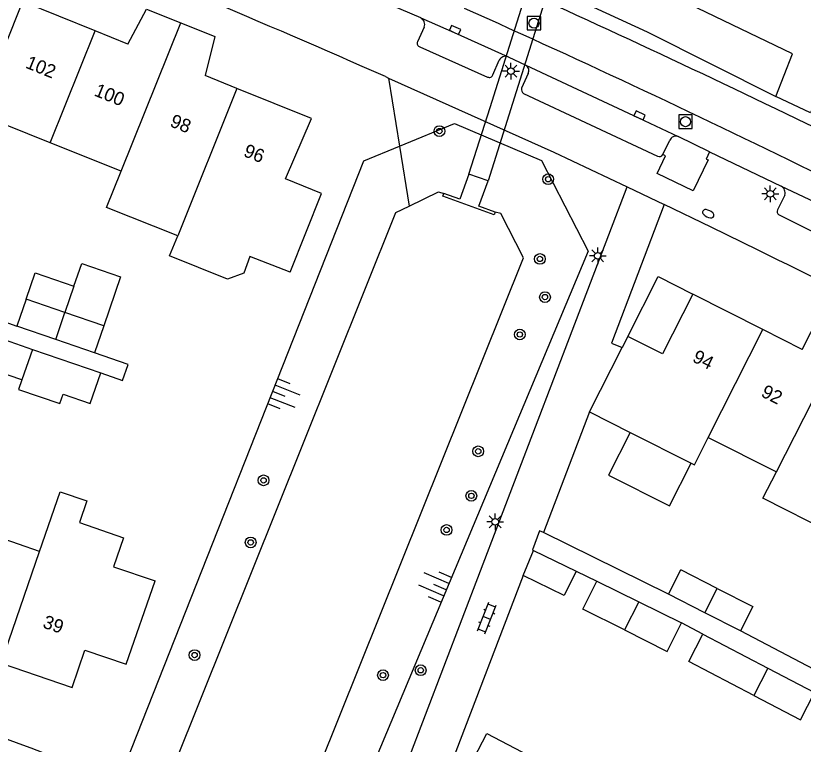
# Model space of a CAD drawing. Extents: x 128000 to 131008, y 398996 to 402500.
# Drawn here: x 128142.9 to 128201.6, y 400154.1 to 400208.4 of the extents above; entities that cross this region are included whole.
import ezdxf

# ---------------------------------------------------------------- set-up
doc = ezdxf.new("R2010")
doc.units = 0
for name, color, linetype in [('gg-afsc-erfafscheiding', 7, 'Continuous'), ('gg-afsc-muur', 7, 'Continuous'), ('gg-anno-huisnummerreeks BGT', 7, 'Continuous'), ('gg-bbg-bijgebouw', 7, 'Continuous'), ('gg-bbg-gedigitaliseerde bebouwing', 7, 'Continuous'), ('gg-bbg-gedigitaliseerde bijgebouw', 7, 'Continuous'), ('gg-bbg-hoofdgebouw', 7, 'Continuous'), ('gg-bbg-luifel en loopbrug', 7, 'Continuous'), ('gg-bbg-tussenscheiding', 7, 'Continuous'), ('gg-knt-BGT kruinlijn', 7, 'Continuous'), ('gg-knt-verharding', 7, 'Continuous'), ('gg-knt-verharding nz', 7, 'Continuous'), ('gg-kntw-beschoeiing', 7, 'Continuous'), ('gg-kwrk-duiker nz vlak', 7, 'Continuous'), ('gg-kwrk-uitstroombak niveau min 01', 7, 'Continuous'), ('gt-grn-groengrens', 7, 'Continuous'), ('gt-grn-groengrens NZ', 7, 'Continuous'), ('gt-symb-boom', 7, 'Continuous'), ('gt-symb-brandkraan', 7, 'Continuous'), ('gt-symb-klinker verharding', 7, 'Continuous'), ('gt-symb-kolk', 7, 'Continuous'), ('gt-symb-lichtmast', 7, 'Continuous'), ('gt-symb-rioolschacht', 7, 'Continuous'), ('gt-symb-talud symbool', 7, 'Continuous')]:
    doc.layers.add(name, color=color, linetype=linetype)

# ---------------------------------------------------------------- blocks, each defined once
blk = doc.blocks.new('gt0-BOOM')
at = {"layer": 'gt-symb-boom'}
for radius in [0.4, 0.2]:
    blk.add_circle((0, 0), radius, dxfattribs=at)
blk = doc.blocks.new('gt0-KL1')
at = {"layer": 'gt-symb-klinker verharding'}
for p, q in [((-1.15, 0.3), (1.15, 0.3)), ((-1, -0.3), (-1, 0.3)), ((-0.5, 0.3), (-0.5, 0.45)), ((0, -0.3), (0, 0.3)), ((0.5, 0.3), (0.5, 0.45)), ((1, -0.3), (1, 0.3)), ((-1.15, -0.3), (1.15, -0.3)), ((-0.5, -0.45), (-0.5, -0.3)), ((0.5, -0.45), (0.5, -0.3))]:
    blk.add_line(p, q, dxfattribs=at)
blk = doc.blocks.new('gt0-TALUD_1')
at = {"layer": 'gt-symb-talud symbool'}
for p, q in [((-1, -1), (-1, 0)), ((-0.5, -2), (-0.5, 0)), ((0.5, -2), (0.5, 0)), ((1, -1), (1, 0)), ((0, -1), (0, 0))]:
    blk.add_line(p, q, dxfattribs=at)
blk = doc.blocks.new('gt0-LMAST')
at = {"layer": 'gt-symb-lichtmast'}
for p, q in [((-0.005, 0.246), (-0.005, 0.621)), ((-0.182, 0.173), (-0.447, 0.438)), ((0.172, 0.173), (0.437, 0.438)), ((-0.255, -0.004), (-0.63, -0.004)), ((-0.182, -0.181), (-0.447, -0.446)), ((-0.005, -0.254), (-0.005, -0.629)), ((0.437, -0.446), (0.172, -0.181)), ((0.245, -0.004), (0.62, -0.004))]:
    blk.add_line(p, q, dxfattribs=at)
blk.add_circle((-0.005, -0.004), 0.25, dxfattribs=at)
blk = doc.blocks.new('gt0-RS')
at = {"layer": 'gt-symb-rioolschacht'}
blk.add_lwpolyline([(-0.5, -0.5), (0.5, -0.5), (0.5, 0.5), (-0.5, 0.5)], close=True, dxfattribs=at)
blk.add_circle((0, 0), 0.375, dxfattribs=at)
blk = doc.blocks.new('gt0-KOLK')
at = {"layer": 'gt-symb-kolk'}
blk.add_lwpolyline([(0, 0), (0.375, 0), (0.375, 0.4), (-0.375, 0.4), (-0.375, 0), (0, 0)], dxfattribs=at)
blk = doc.blocks.new('gt0-BR')
at = {"layer": 'gt-symb-brandkraan'}
for centre, radius, start, end in [((-0.244, 0), 0.206, 107.56694, 252.43307), ((0.599, -2.664), 3, 106.89205, 107.56694), ((0, -0.691), 0.938, 73.10799, 106.89205), ((-0.599, -2.664), 3, 72.43309, 73.10799), ((0.244, 0), 0.206, 287.56695, 72.43309), ((0.599, 2.664), 3, 252.43307, 253.10797), ((0, 0.691), 0.938, 253.10797, 286.89206), ((-0.599, 2.664), 3, 286.89206, 287.56695)]:
    blk.add_arc(centre, radius, start, end, dxfattribs=at)

msp = doc.modelspace()

# ---------------------------------------------------------------- linework, layer by layer
at = {"layer": 'gg-afsc-erfafscheiding'}
for p, q in [((128170.669, 400203.726), (128171.478, 400198.643)), ((128171.478, 400198.643), (128172.191, 400194.165)), ((128140.495, 400186.092), (128142.969, 400185.229)), ((128184.639, 400166.966), (128186.173, 400166.209)), ((128194.065, 400162.267), (128192.476, 400163.096))]:
    msp.add_line(p, q, dxfattribs=at)
for points in [[(128149.232, 400181.736), (128150.848, 400181.179), (128151.259, 400182.375), (128148.756, 400183.237)], [(128214.19, 400153.274), (128209.188, 400156), (128206.811, 400157.277), (128196.886, 400162.506)]]:
    msp.add_lwpolyline(points, dxfattribs=at)
at = {"layer": 'gg-afsc-muur'}
for p in [(128185.641, 400178.832), (128191.517, 400165.245)]:
    msp.add_line(p, (128182.21, 400169.847), dxfattribs=at)
at = {"layer": 'gg-bbg-bijgebouw'}
for p, q in [((128180.686, 400166.642), (128181.471, 400168.508)), ((128181.471, 400168.508), (128184.639, 400166.966)), ((128191.517, 400165.245), (128192.435, 400167.044)), ((128186.173, 400166.209), (128189.299, 400164.665)), ((128194.231, 400163.86), (128191.517, 400165.245)), ((128189.299, 400164.665), (128192.476, 400163.096)), ((128196.886, 400162.506), (128194.231, 400163.86))]:
    msp.add_line(p, q, dxfattribs=at)
at = {"layer": 'gg-bbg-gedigitaliseerde bebouwing'}
for p, q in [((128150.74, 400196.774), (128145.448, 400198.895)), ((128163.327, 400189.256), (128160.33, 400190.43)), ((128194.478, 400176.911), (128199.555, 400174.357)), ((128144.662, 400168.43), (128139.556, 400170.182)), ((128177.987, 400154.844), (128182.918, 400152.279))]:
    msp.add_line(p, q, dxfattribs=at)
for points in [[(128145.448, 400198.895), (128140.305, 400200.957), (128139.442, 400198.803), (128136.498, 400200.017)], [(128154.953, 400191.961), (128149.661, 400194.083), (128150.74, 400196.774)], [(128160.33, 400190.43), (128159.883, 400189.175), (128158.666, 400188.736), (128154.353, 400190.466), (128154.953, 400191.961)], [(128204.635, 400171.772), (128203.637, 400169.811), (128198.557, 400172.396), (128199.555, 400174.357)], [(128144.662, 400168.43), (128146.191, 400172.883), (128148.183, 400172.199), (128147.628, 400170.58), (128150.919, 400169.45), (128150.177, 400167.289), (128153.266, 400166.229)]]:
    msp.add_lwpolyline(points, dxfattribs=at)
at = {"layer": 'gg-bbg-gedigitaliseerde bijgebouw'}
for p, q in [((128143.663, 400187.246), (128142.969, 400185.229)), ((128146.557, 400186.25), (128143.663, 400187.246)), ((128149.45, 400185.254), (128146.557, 400186.25)), ((128145.863, 400184.233), (128142.969, 400185.229)), ((128149.45, 400185.254), (128148.756, 400183.237)), ((128148.756, 400183.237), (128145.863, 400184.233)), ((128144.125, 400183.494), (128143.339, 400181.21)), ((128144.125, 400183.494), (128149.232, 400181.736)), ((128195.152, 400165.674), (128192.435, 400167.044)), ((128194.065, 400162.267), (128198.924, 400159.731)), ((128198.924, 400159.731), (128202.398, 400157.919))]:
    msp.add_line(p, q, dxfattribs=at)
for points in [[(128146.419, 400180.15), (128148.445, 400179.452), (128149.232, 400181.736)], [(128143.339, 400181.21), (128143.097, 400180.507), (128146.178, 400179.448), (128146.419, 400180.15)], [(128184.639, 400166.966), (128183.754, 400165.149), (128180.686, 400166.642)], [(128188.242, 400162.579), (128185.148, 400164.133), (128186.173, 400166.209)], [(128195.152, 400165.674), (128197.808, 400164.334), (128196.886, 400162.506)], [(128188.242, 400162.579), (128191.43, 400160.978), (128192.476, 400163.096)], [(128197.872, 400157.686), (128193.029, 400160.213), (128194.065, 400162.267)], [(128197.872, 400157.686), (128201.362, 400155.865), (128202.398, 400157.919)]]:
    msp.add_lwpolyline(points, dxfattribs=at)
at = {"layer": 'gg-bbg-hoofdgebouw'}
for p, q in [((128151.238, 400206.247), (128148.794, 400207.238)), ((128159.369, 400202.95), (128156.989, 400203.915)), ((128198.544, 400184.968), (128193.341, 400187.61)), ((128201.482, 400183.477), (128198.544, 400184.968)), ((128188.488, 400184.446), (128188.075, 400183.632)), ((128185.641, 400178.832), (128188.075, 400183.632)), ((128185.641, 400178.832), (128188.67, 400177.296)), ((128188.67, 400177.296), (128193.201, 400174.998))]:
    msp.add_line(p, q, dxfattribs=at)
for points in [[(128148.794, 400207.238), (128143.401, 400209.425), (128141.525, 400204.775), (128138.846, 400205.856)], [(128151.238, 400206.247), (128152.632, 400208.862), (128155.177, 400207.839)], [(128155.177, 400207.839), (128157.731, 400206.812), (128156.989, 400203.915)], [(128163.327, 400189.256), (128165.665, 400195.107), (128162.979, 400196.201), (128164.922, 400200.699), (128159.369, 400202.95)], [(128193.341, 400187.61), (128191.065, 400183.153), (128188.488, 400184.446)], [(128201.482, 400183.477), (128202.772, 400186.019), (128203.931, 400185.431), (128203.999, 400185.565), (128204.985, 400185.065)], [(128193.201, 400174.998), (128193.445, 400174.874), (128194.478, 400176.911)], [(128141.805, 400160.106), (128147.093, 400158.291), (128148.044, 400161.067), (128151.127, 400160.014), (128153.266, 400166.229)], [(128178.721, 400144.208), (128173.793, 400146.773), (128177.987, 400154.844)]]:
    msp.add_lwpolyline(points, dxfattribs=at)
at = {"layer": 'gg-bbg-luifel en loopbrug'}
for p, q in [((128147.226, 400188.195), (128146.557, 400186.25)), ((128141.573, 400184.373), (128144.125, 400183.494)), ((128143.339, 400181.21), (128140.788, 400182.088))]:
    msp.add_line(p, q, dxfattribs=at)
for points in [[(128147.226, 400188.195), (128147.809, 400189.888), (128150.702, 400188.892), (128149.45, 400185.254)], [(128143.663, 400187.246), (128144.333, 400189.191), (128147.226, 400188.195)], [(128188.488, 400184.446), (128190.757, 400188.92), (128193.341, 400187.61)], [(128188.67, 400177.296), (128187.057, 400174.115), (128191.588, 400171.817), (128193.201, 400174.998)]]:
    msp.add_lwpolyline(points, dxfattribs=at)
at = {"layer": 'gg-bbg-tussenscheiding'}
for p, q in [((128150.74, 400196.774), (128155.177, 400207.839)), ((128145.448, 400198.895), (128148.794, 400207.238)), ((128159.369, 400202.95), (128154.953, 400191.961)), ((128145.863, 400184.233), (128146.557, 400186.25)), ((128194.478, 400176.911), (128198.544, 400184.968)), ((128199.555, 400174.357), (128204.985, 400185.065)), ((128141.805, 400160.106), (128144.662, 400168.43)), ((128194.231, 400163.86), (128195.152, 400165.674)), ((128189.299, 400164.665), (128188.242, 400162.579)), ((128198.924, 400159.731), (128197.872, 400157.686))]:
    msp.add_line(p, q, dxfattribs=at)
at = {"layer": 'gg-knt-BGT kruinlijn'}
for points in [[(128171.478, 400198.643), (128175.579, 400200.332), (128182.046, 400197.575), (128185.541, 400190.816), (128165.723, 400143.437)], [(128149.917, 400149.687), (128168.81, 400197.543), (128171.478, 400198.643)]]:
    msp.add_lwpolyline(points, dxfattribs=at)
at = {"layer": 'gg-knt-verharding'}
for p, q in [((128173.07, 400208.2), (128168.502, 400210.173)), ((128173.312, 400207.517), (128172.812, 400206.419)), ((128172.988, 400206.047), (128178.038, 400203.796)), ((128179.566, 400205.299), (128180.893, 400204.674)), ((128178.442, 400203.959), (128178.91, 400205.047)), ((128170.423, 400203.836), (128170.669, 400203.726)), ((128181.065, 400204.069), (128180.576, 400202.971)), ((128180.721, 400202.563), (128190.708, 400197.908)), ((128191.098, 400198.011), (128191.617, 400199.09)), ((128194.58, 400198.228), (128192.241, 400199.353)), ((128194.58, 400198.228), (128199.913, 400195.663)), ((128168.552, 400143.484), (128188.445, 400195.617)), ((128188.445, 400195.617), (128191.207, 400194.298)), ((128200.178, 400194.984), (128199.634, 400193.909)), ((128180.686, 400166.642), (128171.436, 400142.384))]:
    msp.add_line(p, q, dxfattribs=at)
for points in [[(128173.07, 400208.2), (128175.539, 400207.126), (128179.566, 400205.299)], [(128180.893, 400204.674), (128189.28, 400200.756), (128192.241, 400199.353)], [(128170.669, 400203.726), (128182.985, 400198.192), (128188.445, 400195.617)], [(128194.58, 400198.228), (128194.318, 400197.685), (128194.467, 400197.613), (128193.356, 400195.326), (128190.675, 400196.611), (128191.286, 400197.923), (128191.098, 400198.011)], [(128199.913, 400195.663), (128201.965, 400194.684), (128215.625, 400187.652)], [(128191.207, 400194.298), (128187.269, 400183.949), (128188.075, 400183.632)], [(128198.198, 400190.894), (128194.708, 400192.605), (128191.207, 400194.298)], [(128182.21, 400169.847), (128181.918, 400169.958), (128181.383, 400168.551), (128181.471, 400168.508)]]:
    msp.add_lwpolyline(points, dxfattribs=at)
for centre, radius, start, end in [((127787.881, 399335.56), 948.811, 66.222834, 68.03599), ((127816.783, 399406.615), 882.161, 64.064364, 65.854114), ((128172.815, 400207.725), 0.539, 337.269, 61.75143), ((128173.073, 400206.315), 0.281, 158.31952, 252.31986), ((128179.364, 400204.845), 0.497, 66.05641, 155.97179), ((128180.665, 400204.282), 0.453, 331.95709, 59.78355), ((128178.162, 400204.072), 0.302, 245.83745, 338.10729), ((128180.939, 400202.87), 0.376, 164.46091, 234.66872), ((128192.06, 400198.911), 0.478, 67.72398, 157.98437), ((128190.846, 400198.175), 0.301, 242.70545, 326.88289), ((128199.64, 400195.165), 0.568, 341.41047, 61.22892), ((128199.901, 400193.778), 0.297, 153.79572, 235.42121), ((127944.524, 399675.281), 577.681, 62.18826, 63.782549), ((127874.572, 399535.126), 731.277, 61.646914, 63.733341), ((127987.16, 399734.459), 447.678, 68.87953, 72.75982)]:
    msp.add_arc(centre, radius, start, end, dxfattribs=at)
at = {"layer": 'gg-knt-verharding nz'}
msp.add_arc((127868.03, 399518.278), 756.316, 63.715938, 65.944031, dxfattribs=at)
at = {"layer": 'gg-kntw-beschoeiing'}
msp.add_line((128153.06, 400148.444), (128164.275, 400176.408), dxfattribs=at)
for points in [[(128172.191, 400194.165), (128174.386, 400195.229), (128174.785, 400195.113)], [(128164.275, 400176.408), (128171.205, 400193.687), (128172.191, 400194.165)], [(128162.446, 400144.733), (128180.719, 400190.313), (128179.033, 400193.612), (128178.615, 400193.731)]]:
    msp.add_lwpolyline(points, dxfattribs=at)
at = {"layer": 'gg-kwrk-duiker nz vlak'}
for p, q in [((128178.223, 400201.539), (128189.375, 400236.881)), ((128190.831, 400236.499), (128179.617, 400200.95)), ((128176.647, 400196.544), (128178.223, 400201.539)), ((128179.617, 400200.95), (128178.074, 400196.057))]:
    msp.add_line(p, q, dxfattribs=at)
at = {"layer": 'gg-kwrk-uitstroombak niveau min 01'}
msp.add_line((128178.074, 400196.057), (128176.647, 400196.544), dxfattribs=at)
for points in [[(128176.647, 400196.544), (128175.962, 400194.687), (128174.785, 400195.113)], [(128178.615, 400193.731), (128177.395, 400194.173), (128178.074, 400196.057)], [(128178.615, 400193.731), (128178.538, 400193.535), (128174.704, 400194.91), (128174.785, 400195.113)]]:
    msp.add_lwpolyline(points, dxfattribs=at)
at = {"layer": 'gt-grn-groengrens'}
for points in [[(128199.517, 400202.339), (128200.761, 400205.531), (128187.275, 400212.037), (128174.379, 400217.778), (128161.745, 400223.371)], [(128160.366, 400220.509), (128170.104, 400216.267), (128172.038, 400215.43), (128189.919, 400207.175), (128199.517, 400202.339)]]:
    msp.add_lwpolyline(points, dxfattribs=at)
at = {"layer": 'gt-grn-groengrens NZ'}
msp.add_lwpolyline([(128200.609, 400211.934), (128205.959, 400209.437), (128202.087, 400201.14), (128199.517, 400202.339)], dxfattribs=at)

# ---------------------------------------------------------------- block references
at = {"layer": 'gt-symb-boom'}
for p in [(128174.452, 400199.768), (128182.554, 400196.18), (128181.939, 400190.235), (128182.315, 400187.391), (128180.442, 400184.602), (128177.344, 400175.892), (128161.351, 400173.728), (128176.832, 400172.573), (128174.987, 400170.029), (128160.39, 400169.101), (128156.213, 400160.702), (128170.249, 400159.201), (128173.057, 400159.568)]:
    msp.add_blockref('gt0-BOOM', p, dxfattribs=at)
at = {"layer": 'gt-symb-brandkraan', "rotation": -25.799901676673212}
msp.add_blockref('gt0-BR', (128194.481, 400193.609), dxfattribs=at)
at = {"layer": 'gt-symb-klinker verharding', "rotation": 68.53893641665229}
msp.add_blockref('gt0-KL1', (128177.988, 400163.46), dxfattribs=at)
at = {"layer": 'gt-symb-kolk'}
for p, rotation in [((128175.539, 400207.126), -24.399208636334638), ((128189.28, 400200.756), -25.352317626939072)]:
    msp.add_blockref('gt0-KOLK', p, dxfattribs=dict(at, rotation=rotation))
at = {"layer": 'gt-symb-lichtmast'}
for p in [(128179.786, 400204.24), (128199.109, 400195.091), (128186.251, 400190.476), (128178.617, 400170.634)]:
    msp.add_blockref('gt0-LMAST', p, dxfattribs=at)
at = {"layer": 'gt-symb-rioolschacht'}
for p in [(128181.499, 400207.817), (128192.788, 400200.469)]:
    msp.add_blockref('gt0-RS', p, dxfattribs=at)
at = {"layer": 'gt-symb-talud symbool'}
for p, xscale, yscale, rotation in [((128162.036, 400180.357), 0.9994278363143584, 0.9994278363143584, 68.51796167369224), ((128174.92, 400165.593), 0.9996464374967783, 0.9996464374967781, -113.46200022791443)]:
    msp.add_blockref('gt0-TALUD_1', p, dxfattribs=dict(at, xscale=xscale, yscale=yscale, rotation=rotation))

# ---------------------------------------------------------------- texts
at = {"layer": 'gg-anno-huisnummerreeks BGT'}
for s, rotation, p in [('102', 337.9, (128143.553, 400204.508)), ('100', 337.9, (128148.664, 400202.435)), ('98', 337.9, (128154.312, 400200.145)), ('96', 337.9, (128159.785, 400197.926)), ('94', 333.1, (128193.228, 400182.621)), ('92', 333.1, (128198.343, 400180.024)), ('39', 341, (128144.833, 400162.768))]:
    msp.add_text(s, height=1, rotation=rotation, dxfattribs=at).set_placement(p)

doc.saveas('drawing.dxf')
